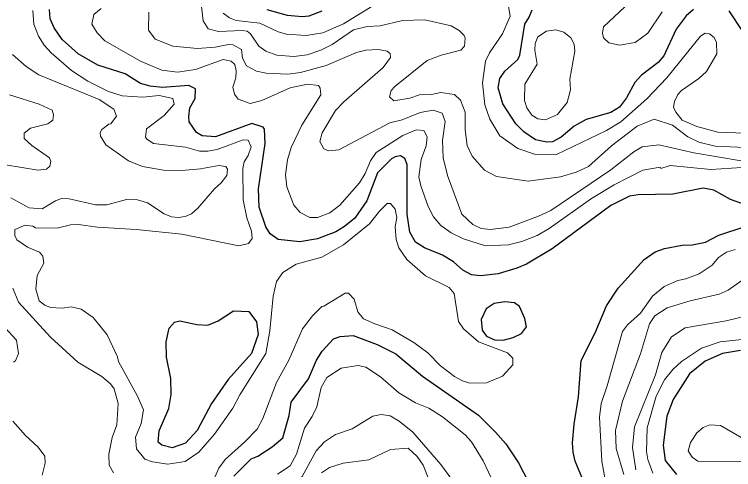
# Model space of a CAD drawing. Extents: x 673.6 to 698.9, y 7012 to 7040.1.
# Drawn here: x 691.327 to 693.135, y 7035.03 to 7036.175 of the extents above; entities that cross this region are included whole.
import ezdxf

# ---------------------------------------------------------------- set-up
doc = ezdxf.new("R2010")
doc.units = 0
doc.header["$LTSCALE"] = 0.032
doc.layers.add('1', color=7, linetype='Continuous', lineweight=25)
doc.layers.add('2', color=7, linetype='Continuous', lineweight=13)

msp = doc.modelspace()

# ---------------------------------------------------------------- linework, layer by layer
at = {"layer": '1'}
for points in [[(693.1597, 7035.6977), (693.1274, 7035.7094), (693.0858, 7035.7329), (693.0588, 7035.7379), (692.9825, 7035.7232), (692.8956, 7035.7207), (692.8731, 7035.7174), (692.8262, 7035.6939), (692.6795, 7035.5849), (692.6142, 7035.547), (692.59, 7035.5365), (692.5434, 7035.5226), (692.4993, 7035.517), (692.4762, 7035.5201), (692.4544, 7035.532), (692.4308, 7035.5522), (692.4033, 7035.5693), (692.3578, 7035.588), (692.3358, 7035.6024), (692.3216, 7035.6274), (692.3143, 7035.6726), (692.3149, 7035.7971), (692.3086, 7035.8121), (692.2977, 7035.8192), (692.2844, 7035.8167), (692.275, 7035.8113), (692.2397, 7035.7761), (692.2131, 7035.706), (692.183, 7035.6627), (692.1572, 7035.6413), (692.135, 7035.628), (692.089, 7035.6103), (692.045, 7035.6033), (691.9903, 7035.6088), (691.97, 7035.623), (691.9593, 7035.6404), (691.9427, 7035.6899), (691.9412, 7035.7359), (691.9575, 7035.8501), (691.9561, 7035.8862), (691.9522, 7035.8913), (691.9244, 7035.9005), (691.8326, 7035.8671), (691.7993, 7035.8694), (691.7848, 7035.8781), (691.7667, 7035.9045), (691.7653, 7035.9183), (691.7684, 7035.94), (691.7814, 7035.9632), (691.7825, 7035.9874), (691.7653, 7035.9959), (691.6992, 7035.9912), (691.6685, 7035.9947), (691.6442, 7036.0015), (691.6058, 7036.0256), (691.5372, 7036.0468), (691.4879, 7036.0755), (691.4471, 7036.1121), (691.427, 7036.1411), (691.4172, 7036.1636), (691.4153, 7036.1871)], [(692.0999, 7036.1828), (692.0674, 7036.1702), (692.0505, 7036.1687), (692.0136, 7036.1721), (691.9629, 7036.1865)], [(693.0344, 7036.1868), (693.0156, 7036.1714), (692.9909, 7036.1381), (692.9599, 7036.0706), (692.9456, 7036.0539), (692.9037, 7036.0217), (692.8868, 7036.0037), (692.8658, 7035.965), (692.8483, 7035.9412), (692.827, 7035.9279), (692.7645, 7035.9105), (692.7342, 7035.8941), (692.7021, 7035.8658), (692.6799, 7035.8547), (692.6656, 7035.8539), (692.6368, 7035.8598), (692.6078, 7035.8799), (692.5877, 7035.9), (692.5555, 7035.9499), (692.5437, 7035.9903), (692.5476, 7036.0133), (692.5597, 7036.032), (692.5924, 7036.0615), (692.5982, 7036.0725), (692.6102, 7036.1506), (692.6215, 7036.1678), (692.6286, 7036.1867)], [(693.1588, 7036.1319), (693.1244, 7036.1842)], [(692.9101, 7035.5588), (692.9384, 7035.5775), (692.9617, 7035.5859), (693.006, 7035.5947), (693.0308, 7035.5951), (693.0649, 7035.6023), (693.0978, 7035.6195), (693.1672, 7035.6427)], [(692.7456, 7035.2129), (692.7522, 7035.3045), (692.7869, 7035.3743), (692.8158, 7035.4422), (692.8453, 7035.4863), (692.9101, 7035.5588)], [(691.8789, 7035.0134), (691.9226, 7035.0569), (691.9392, 7035.064), (691.9749, 7035.0875), (692.0018, 7035.1102), (692.0181, 7035.1659), (692.0233, 7035.1994), (692.0663, 7035.2581), (692.0867, 7035.3049), (692.1011, 7035.3276), (692.1297, 7035.3592), (692.1465, 7035.3649), (692.1791, 7035.3673), (692.239, 7035.3451), (692.2859, 7035.3215), (692.3533, 7035.2649), (692.4936, 7035.1666), (692.537, 7035.1241), (692.5623, 7035.0945), (692.5942, 7035.0473), (692.6317, 7034.9762)], [(693.1525, 7035.3293), (693.1071, 7035.3219), (693.0636, 7035.3024), (693.0244, 7035.2707), (692.983, 7035.206), (692.9675, 7035.1648), (692.9582, 7035.0917), (692.9631, 7035.0526), (692.9913, 7035.0181)], [(692.7535, 7035.0112), (692.7372, 7035.0511), (692.7316, 7035.0736), (692.7301, 7035.0972), (692.7342, 7035.1442), (692.7456, 7035.2129)]]:
    msp.add_lwpolyline(points, dxfattribs=at)
for points in [[(692.5603, 7035.4524), (692.5329, 7035.4478), (692.513, 7035.4344), (692.5003, 7035.4074), (692.5032, 7035.3806), (692.5139, 7035.3658), (692.5338, 7035.3564), (692.5558, 7035.3559), (692.581, 7035.3627), (692.6019, 7035.3721), (692.6148, 7035.3889), (692.6108, 7035.4101), (692.597, 7035.4402), (692.5845, 7035.4494)], [(691.823, 7035.1966), (691.7864, 7035.1287), (691.7573, 7035.0966), (691.7238, 7035.0848), (691.6979, 7035.0919), (691.689, 7035.0987), (691.6914, 7035.1274), (691.7152, 7035.1837), (691.7217, 7035.2191), (691.7208, 7035.2593), (691.7094, 7035.3128), (691.7087, 7035.3518), (691.716, 7035.3854), (691.7299, 7035.4009), (691.743, 7035.4043), (691.7859, 7035.3952), (691.8134, 7035.3936), (691.8397, 7035.4042), (691.8779, 7035.429), (691.9164, 7035.428), (691.9362, 7035.4018), (691.9401, 7035.3699), (691.9234, 7035.3223), (691.8647, 7035.2564)]]:
    msp.add_lwpolyline(points, close=True, dxfattribs=at)
at = {"layer": '2'}
for points in [[(691.7966, 7036.2012), (691.8016, 7036.1589), (691.8143, 7036.1386), (691.8402, 7036.1317), (691.9002, 7036.1347), (691.9122, 7036.1327), (691.9205, 7036.1258), (691.9413, 7036.0952), (691.9589, 7036.0825), (691.9867, 7036.0722), (692.0295, 7036.0692), (692.0631, 7036.0733), (692.0974, 7036.0847), (692.1258, 7036.0991), (692.1795, 7036.1357), (692.214, 7036.1447), (692.2465, 7036.1464), (692.3027, 7036.1595), (692.3594, 7036.1611)], [(692.2501, 7036.2096), (692.1542, 7036.1515), (692.1025, 7036.1285), (692.0606, 7036.1218), (692.0114, 7036.1252), (691.9899, 7036.1312), (691.9443, 7036.1526), (691.8843, 7036.1593), (691.8683, 7036.166), (691.8524, 7036.1784)], [(691.5119, 7036.0069), (691.4711, 7036.0338), (691.4193, 7036.0785), (691.4019, 7036.0974), (691.3874, 7036.1198), (691.3763, 7036.1505), (691.3732, 7036.1847)], [(691.5455, 7036.19), (691.5272, 7036.1745), (691.5222, 7036.1502), (691.5351, 7036.1284), (691.5547, 7036.1088), (691.6438, 7036.0575), (691.698, 7036.0343), (691.737, 7036.0298), (691.7824, 7036.0365), (691.8516, 7036.0616), (691.8719, 7036.0576), (691.8817, 7036.049), (691.8851, 7036.0327), (691.8836, 7036.015), (691.8763, 7035.9919), (691.8808, 7035.9739), (691.8897, 7035.9617), (691.9198, 7035.9509), (691.949, 7035.9581), (692.0208, 7035.9902), (692.0641, 7035.9993), (692.0917, 7035.9958), (692.0957, 7035.9891), (692.0979, 7035.9722), (692.0495, 7035.8963), (692.0233, 7035.8405), (692.0134, 7035.8092), (692.0089, 7035.7715), (692.012, 7035.7416), (692.0297, 7035.695), (692.0453, 7035.6766), (692.0697, 7035.664), (692.089, 7035.664), (692.12, 7035.6762), (692.1455, 7035.6952), (692.1947, 7035.7509), (692.2088, 7035.7744), (692.2225, 7035.8069), (692.2364, 7035.8278), (692.3035, 7035.8703), (692.3369, 7035.8849), (692.3565, 7035.883), (692.3651, 7035.8667), (692.3627, 7035.8444), (692.3501, 7035.81), (692.3439, 7035.7664), (692.3487, 7035.7437), (692.367, 7035.6916), (692.3812, 7035.6655), (692.3994, 7035.6444), (692.4255, 7035.6256), (692.4559, 7035.6105), (692.5111, 7035.5926), (692.5692, 7035.5953), (692.6025, 7035.6035), (692.6418, 7035.6192), (692.6714, 7035.6366), (692.7781, 7035.7119), (692.8349, 7035.7464)], [(692.6896, 7035.8229), (692.6344, 7035.8235), (692.5927, 7035.8378), (692.5478, 7035.8692), (692.5221, 7035.9113), (692.5098, 7035.9472), (692.5041, 7036.003), (692.5113, 7036.0569), (692.5218, 7036.0784), (692.5539, 7036.1261), (692.5738, 7036.1706), (692.5697, 7036.195)], [(692.8615, 7036.1936), (692.8083, 7036.1433), (692.8057, 7036.128), (692.808, 7036.1156), (692.8216, 7036.1036), (692.848, 7036.0972), (692.8881, 7036.1046), (692.9197, 7036.1274), (692.9557, 7036.1816)], [(692.6755, 7035.682), (692.6446, 7035.6673), (692.5711, 7035.6401), (692.5241, 7035.6337), (692.5003, 7035.6364), (692.48, 7035.6463), (692.4523, 7035.6724), (692.4161, 7035.77), (692.4055, 7035.8141), (692.403, 7035.8579), (692.4103, 7035.9053), (692.4022, 7035.9266), (692.3799, 7035.9344), (692.3472, 7035.9285), (692.3024, 7035.9096), (692.2712, 7035.9022), (692.143, 7035.834), (692.1165, 7035.8314), (692.1049, 7035.8366), (692.0949, 7035.8549), (692.1009, 7035.8769), (692.1344, 7035.9335), (692.1551, 7035.9552), (692.2545, 7036.0414), (692.2731, 7036.0665), (692.2715, 7036.0763), (692.2644, 7036.082), (692.2422, 7036.0864), (692.2106, 7036.0847), (692.1873, 7036.0789), (692.1108, 7036.0462), (692.0467, 7036.0289), (692.0142, 7036.0248), (691.9605, 7036.0271), (691.9356, 7036.0324), (691.9105, 7036.0458), (691.901, 7036.0652), (691.898, 7036.0866), (691.8773, 7036.0986), (691.8656, 7036.0995), (691.8323, 7036.0921), (691.7871, 7036.0888), (691.7258, 7036.0954), (691.6809, 7036.1129), (691.6643, 7036.1352), (691.6653, 7036.1805)], [(692.3594, 7036.1611), (692.4255, 7036.1458), (692.4457, 7036.134), (692.458, 7036.1216), (692.4604, 7036.1148), (692.4589, 7036.0949)], [(693.1864, 7035.8753), (693.0958, 7035.8786), (693.0427, 7035.8928), (693.006, 7035.9093), (692.99, 7035.9291), (692.9845, 7035.9415), (692.9863, 7035.956), (692.9954, 7035.9738), (693.0042, 7035.9834), (693.0482, 7036.0136), (693.0667, 7036.0311), (693.0932, 7036.0757), (693.0925, 7036.1045), (693.0861, 7036.1164), (693.075, 7036.1264), (693.0637, 7036.1274), (693.0524, 7036.1204)], [(693.0524, 7036.1204), (692.9674, 7036.0157), (692.9174, 7035.9623), (692.8519, 7035.9051), (692.8153, 7035.8833), (692.6896, 7035.8229)], [(692.4589, 7036.0949), (692.4494, 7036.0847), (692.3997, 7036.0724), (692.3648, 7036.0591), (692.2833, 7035.9937), (692.274, 7035.9833), (692.2699, 7035.9676), (692.2809, 7035.9575), (692.3217, 7035.9638), (692.3454, 7035.9722), (692.3755, 7035.9737), (692.3996, 7035.9787), (692.4339, 7035.9731), (692.449, 7035.9595), (692.4604, 7035.9294), (692.4605, 7035.8844), (692.4655, 7035.8452), (692.4782, 7035.8184), (692.5094, 7035.7828), (692.539, 7035.7669), (692.619, 7035.7553), (692.7001, 7035.766), (692.7396, 7035.7781), (692.7708, 7035.7927), (692.8286, 7035.844), (692.8925, 7035.8939), (692.9354, 7035.9113), (692.9814, 7035.8966), (693.0205, 7035.8671), (693.0475, 7035.8537), (693.0892, 7035.8432), (693.1839, 7035.8397)], [(691.3226, 7036.0739), (691.3571, 7036.0435), (691.3884, 7036.023), (691.5401, 7035.9606), (691.5769, 7035.9365), (691.5836, 7035.9193), (691.5699, 7035.8994), (691.5646, 7035.8988), (691.5471, 7035.8853), (691.5426, 7035.8781), (691.5437, 7035.8688), (691.5567, 7035.8471), (691.6137, 7035.8064), (691.6493, 7035.792), (691.7017, 7035.7832), (691.7483, 7035.7824), (691.7948, 7035.7865), (691.8414, 7035.7948), (691.8587, 7035.7922), (691.8629, 7035.786), (691.861, 7035.7699), (691.8472, 7035.7517), (691.8299, 7035.7361), (691.7885, 7035.6873), (691.7725, 7035.6732), (691.7563, 7035.6664), (691.7401, 7035.6641), (691.7219, 7035.6659), (691.704, 7035.6734), (691.6614, 7035.7012), (691.6364, 7035.7084), (691.6092, 7035.7091), (691.5599, 7035.6961), (691.5308, 7035.6961), (691.4652, 7035.7107), (691.4458, 7035.7116), (691.4306, 7035.7062), (691.3967, 7035.6855), (691.3645, 7035.6884), (691.318, 7035.7133)], [(691.7255, 7035.9632), (691.6913, 7035.9713), (691.6499, 7035.9665), (691.5978, 7035.9702), (691.5639, 7035.9813), (691.5119, 7036.0069)], [(691.2632, 7035.8029), (691.3869, 7035.7832), (691.4075, 7035.7856), (691.4159, 7035.7933), (691.4191, 7035.8058), (691.4151, 7035.8144), (691.371, 7035.8451), (691.3518, 7035.863), (691.3518, 7035.8758), (691.3676, 7035.889), (691.4111, 7035.8996), (691.4234, 7035.9092), (691.4257, 7035.9227), (691.4219, 7035.9338), (691.3893, 7035.949), (691.3147, 7035.9727)], [(692.4538, 7035.2531), (692.4721, 7035.2478), (692.5137, 7035.2485), (692.5541, 7035.2647), (692.5801, 7035.2933), (692.5804, 7035.3103), (692.5667, 7035.3236), (692.494, 7035.3513), (692.4561, 7035.384), (692.4433, 7035.4028), (692.4325, 7035.473), (692.4205, 7035.4883), (692.3608, 7035.5172), (692.3134, 7035.5588), (692.2936, 7035.5877), (692.2868, 7035.6085), (692.2847, 7035.6406), (692.2886, 7035.6641), (692.2842, 7035.685), (692.2727, 7035.6989), (692.2642, 7035.6992), (692.2448, 7035.6801), (692.2199, 7035.6479), (692.1544, 7035.5957), (692.0998, 7035.5643), (692.0355, 7035.5468), (692.002, 7035.5259), (691.9858, 7035.5032), (691.9774, 7035.4664), (691.9691, 7035.3793), (691.9589, 7035.3224), (691.8937, 7035.2182), (691.876, 7035.1846), (691.83, 7035.119), (691.791, 7035.0743), (691.7568, 7035.0502), (691.7131, 7035.0437), (691.6743, 7035.0498), (691.6548, 7035.0565), (691.6339, 7035.0825), (691.6314, 7035.1113), (691.6457, 7035.146), (691.6517, 7035.1803), (691.637, 7035.2146), (691.5885, 7035.3016), (691.586, 7035.3135), (691.56, 7035.3687), (691.5256, 7035.413), (691.4952, 7035.4337), (691.4698, 7035.4396), (691.4472, 7035.4365), (691.418, 7035.4381), (691.4037, 7035.4438), (691.3894, 7035.4548), (691.3808, 7035.4841), (691.3847, 7035.5186), (691.4009, 7035.5491), (691.3986, 7035.5667), (691.3902, 7035.577), (691.36, 7035.5897), (691.3337, 7035.6078), (691.3282, 7035.6186), (691.328, 7035.6341), (691.3544, 7035.6451), (691.3734, 7035.6419), (691.3802, 7035.6378), (691.4349, 7035.637), (691.4679, 7035.6459), (691.488, 7035.6468), (691.5361, 7035.6394), (691.6335, 7035.6338), (691.748, 7035.622), (691.8918, 7035.5926), (691.9157, 7035.5985), (691.9248, 7035.6115), (691.9231, 7035.63), (691.9111, 7035.6636), (691.9026, 7035.7089), (691.9018, 7035.7871), (691.905, 7035.8037), (691.9151, 7035.82), (691.9223, 7035.8421), (691.9148, 7035.8586), (691.9021, 7035.8593), (691.8371, 7035.8353), (691.8137, 7035.8309), (691.7929, 7035.8309), (691.7575, 7035.8409), (691.677, 7035.8506), (691.6598, 7035.8608), (691.6569, 7035.8665), (691.6597, 7035.8868), (691.7034, 7035.9204), (691.7291, 7035.9495), (691.7255, 7035.9632)], [(693.0352, 7035.8265), (692.9469, 7035.8472), (692.9054, 7035.8415), (692.8844, 7035.8294), (692.8267, 7035.7839), (692.6755, 7035.682)], [(693.1544, 7035.807), (693.0352, 7035.8265)], [(692.8349, 7035.7464), (692.9072, 7035.783), (692.9506, 7035.7904), (692.9524, 7035.7875), (692.9757, 7035.7946), (693.0781, 7035.7849)], [(693.0781, 7035.7849), (693.1561, 7035.7897)], [(693.1389, 7035.5834), (693.1172, 7035.577), (693.0971, 7035.5635), (693.0814, 7035.5446), (693.049, 7035.5228), (693.015, 7035.5098), (692.9947, 7035.5054), (692.9608, 7035.4902), (692.9314, 7035.466), (692.9011, 7035.4235), (692.8683, 7035.3939), (692.8557, 7035.3777), (692.8175, 7035.2404), (692.8024, 7035.1964), (692.7983, 7035.1623), (692.804, 7035.0513), (692.8126, 7035.0046)], [(692.8595, 7035.018), (692.8401, 7035.0834), (692.8386, 7035.1281), (692.8563, 7035.2023), (692.9008, 7035.321), (692.9238, 7035.3968), (692.9374, 7035.4169), (692.9683, 7035.4367), (693.0259, 7035.4549), (693.0991, 7035.4715), (693.1218, 7035.4811), (693.2677, 7035.5845)], [(691.3233, 7035.4868), (691.3374, 7035.451), (691.4181, 7035.3628), (691.4869, 7035.3002), (691.5468, 7035.2639), (691.5691, 7035.2462), (691.5779, 7035.2334), (691.5877, 7035.1964)], [(691.8137, 7034.9714), (691.841, 7035.034), (691.857, 7035.0557), (691.9069, 7035.0997), (691.9377, 7035.1316), (691.9514, 7035.1588), (691.9863, 7035.2489), (692.0175, 7035.305), (692.0517, 7035.3844), (692.077, 7035.417), (692.0998, 7035.4403), (692.1052, 7035.441), (692.1591, 7035.4741), (692.1672, 7035.4734), (692.1815, 7035.4585), (692.1905, 7035.4267), (692.2048, 7035.4094), (692.233, 7035.3964), (692.2768, 7035.382)], [(693.1685, 7035.4166), (693.1166, 7035.4044), (693.0136, 7035.3865), (692.9795, 7035.3636), (692.955, 7035.3243), (692.9386, 7035.2684), (692.8859, 7035.1378), (692.8813, 7035.0859), (692.8895, 7035.0298)], [(691.3029, 7035.3877), (691.3328, 7035.3552), (691.3379, 7035.3225), (691.3302, 7035.3034), (691.3247, 7035.3005)], [(692.2768, 7035.382), (692.3317, 7035.3497), (692.3668, 7035.3238), (692.3983, 7035.2907), (692.4332, 7035.2642), (692.4538, 7035.2531)], [(692.932, 7035.021), (692.9194, 7035.0556), (692.9166, 7035.0754), (692.9181, 7035.1353), (692.9409, 7035.2145), (692.9619, 7035.2562), (692.9821, 7035.2816), (693.0039, 7035.3018), (693.0546, 7035.3353), (693.1011, 7035.3517), (693.226, 7035.3649)], [(692.553, 7034.9506), (692.5056, 7035.0518), (692.4763, 7035.1001), (692.4607, 7035.1173), (692.4038, 7035.1632), (692.3689, 7035.1846), (692.3355, 7035.1982), (692.2937, 7035.2233), (692.2476, 7035.263), (692.211, 7035.2873), (692.1917, 7035.2916), (692.1486, 7035.2853), (692.1123, 7035.2614), (692.0988, 7035.2365), (692.0873, 7035.1879), (692.0761, 7035.164), (692.0562, 7035.134), (692.0367, 7035.0689), (692.0204, 7035.0392), (691.9888, 7035.0182)], [(691.5877, 7035.1964), (691.5849, 7035.1423), (691.5729, 7035.1107), (691.5648, 7035.0693), (691.5656, 7035.0416), (691.5765, 7035.0221)], [(691.3231, 7035.1516), (691.3554, 7035.1158), (691.387, 7035.0866), (691.4036, 7035.0641), (691.4044, 7035.0466), (691.3974, 7035.0163)], [(692.1341, 7035.1187), (692.1764, 7035.1325), (692.2284, 7035.1643), (692.2494, 7035.1685), (692.2715, 7035.1652), (692.2946, 7035.152), (692.329, 7035.1241), (692.3991, 7035.0426), (692.461, 7034.9584)], [(691.9658, 7034.9203), (691.9798, 7034.9427), (692.0502, 7035.013), (692.0861, 7035.0775), (692.1066, 7035.0997), (692.1341, 7035.1187)], [(692.4169, 7034.8841), (692.3547, 7035.0415), (692.3396, 7035.0627), (692.3172, 7035.0837), (692.2731, 7035.0805), (692.2186, 7035.055), (692.1541, 7035.0459), (692.1191, 7035.0356), (692.0995, 7035.022)]]:
    msp.add_lwpolyline(points, dxfattribs=at)
for points in [[(692.7235, 7036.012), (692.7358, 7036.082), (692.7341, 7036.1001), (692.7264, 7036.1162), (692.7086, 7036.1299), (692.688, 7036.1364), (692.6649, 7036.1326), (692.6428, 7036.1181), (692.6363, 7036.1017), (692.6356, 7036.0847), (692.6412, 7036.0498), (692.6101, 7035.9997), (692.6093, 7035.9587), (692.6157, 7035.9396), (692.6283, 7035.9214), (692.643, 7035.9126), (692.6626, 7035.9098), (692.6926, 7035.9235), (692.7167, 7035.9536), (692.725, 7035.985)], [(693.1021, 7035.1411), (693.0752, 7035.143), (693.059, 7035.1358), (693.0428, 7035.1222), (693.0266, 7035.0979), (693.0211, 7035.0776), (693.031, 7035.0615), (693.0452, 7035.0517), (693.1452, 7035.0493), (693.1836, 7035.0552), (693.2001, 7035.0645), (693.2032, 7035.0736), (693.2015, 7035.0797), (693.192, 7035.0892)]]:
    msp.add_lwpolyline(points, close=True, dxfattribs=at)

doc.saveas('drawing.dxf')
